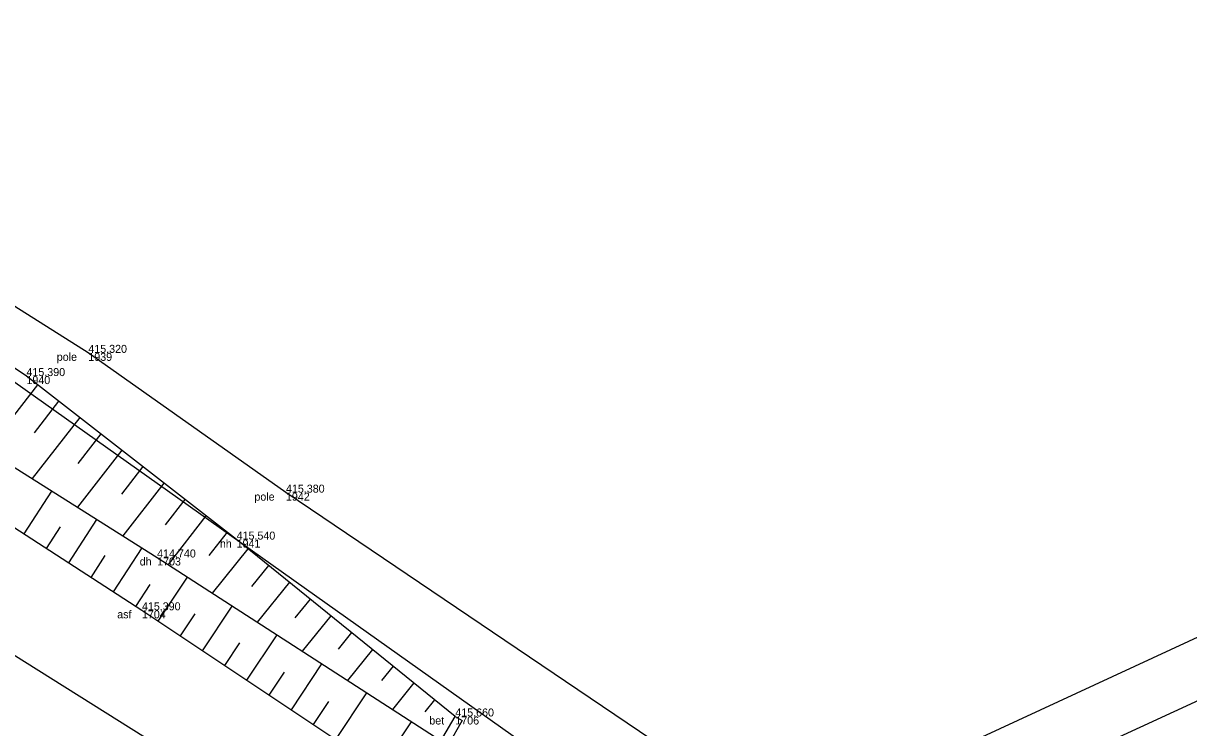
# Model space of a CAD drawing. Extents: x -747792 to -745414, y -1093712 to -1091463.
# Drawn here: x -746827.19 to -746783.49, y -1092351.91 to -1092325.51 of the extents above; entities that cross this region are included whole.
import ezdxf

# ---------------------------------------------------------------- set-up
doc = ezdxf.new("R2010")
doc.units = 0
for name, color, linetype in [('Hladina', 7, 'Continuous'), ('Nivelační značky_hrany', 7, 'Continuous'), ('Pracovní_bod JDTM STC_VC - výška', 7, 'Continuous'), ('Pracovní_bod PPBP', 7, 'Continuous'), ('Rozhraní ploch', 7, 'Continuous'), ('Stromy_porost', 7, 'Continuous'), ('Výškopis', 7, 'Continuous')]:
    doc.layers.add(name, color=color, linetype=linetype)

msp = doc.modelspace()

# ---------------------------------------------------------------- linework, layer by layer
at = {"layer": 'Hladina'}
for p, q in [((-746824.75, -1092337.86), (-746824.75, -1092337.86)), ((-746827.07, -1092338.73), (-746827.07, -1092338.73)), ((-746817.34, -1092343.1), (-746817.34, -1092343.1)), ((-746819.19, -1092344.86), (-746819.19, -1092344.86)), ((-746822.17, -1092345.53), (-746822.17, -1092345.53)), ((-746822.74, -1092347.51), (-746822.74, -1092347.51)), ((-746810.99, -1092351.49), (-746810.99, -1092351.49))]:
    msp.add_line(p, q, dxfattribs=at)
at = {"layer": 'Nivelační značky_hrany'}
for points in [[(-746887.66, -1092302.09), (-746880.53, -1092307.62), (-746872.41, -1092313.76), (-746861.83, -1092321.34), (-746850.87, -1092329.15), (-746834.21, -1092340.08), (-746822.74, -1092347.51), (-746812.918, -1092354.047)], [(-746812.04, -1092353.28), (-746810.99, -1092351.49), (-746810.73, -1092351.64), (-746811.762, -1092353.434), (-746812.04, -1092353.28)]]:
    msp.add_lwpolyline(points, dxfattribs=at)
at = {"layer": 'Pracovní_bod JDTM STC_VC - výška'}
msp.add_lwpolyline([(-746666.48, -1092509.53), (-746671.18, -1092501.38), (-746679.28, -1092488.1), (-746683.01, -1092480.66), (-746691.02, -1092465.89), (-746695.91, -1092457.38), (-746697.67, -1092451.5), (-746700.29, -1092444.13), (-746704.56, -1092439.88), (-746720.11, -1092421.5), (-746727.2, -1092412.89), (-746738.25, -1092401.15), (-746749.37, -1092389.72), (-746764.79, -1092376.86), (-746776.64, -1092368.43), (-746787.43, -1092361.47), (-746799.53, -1092355.13), (-746817.34, -1092343.1), (-746824.75, -1092337.86), (-746838.2, -1092329.38), (-746851.64, -1092319.28)], dxfattribs=at)
at = {"layer": 'Pracovní_bod PPBP'}
for points in [[(-746886.98, -1092300.01), (-746879.5, -1092306.35), (-746871.83, -1092312.38), (-746860.78, -1092320.38), (-746850.53, -1092327.24), (-746833.2, -1092338.57), (-746822.17, -1092345.53), (-746811.56, -1092352.38)], [(-746810.99, -1092351.49), (-746819.19, -1092344.86), (-746827.07, -1092338.73), (-746839.09, -1092330.7), (-746851.03, -1092322.46), (-746859.35, -1092317.66), (-746865.37, -1092313.34), (-746867.07, -1092310.73), (-746878.25, -1092302.71)], [(-746826.653, -1092339.055), (-746828.556, -1092341.501)], [(-746825.864, -1092339.669), (-746826.785, -1092340.853)], [(-746825.074, -1092340.283), (-746826.856, -1092342.573)], [(-746824.285, -1092340.897), (-746825.146, -1092342.003)], [(-746823.496, -1092341.511), (-746825.156, -1092343.646)], [(-746822.706, -1092342.125), (-746823.506, -1092343.153)], [(-746821.917, -1092342.739), (-746823.457, -1092344.718)], [(-746827.161, -1092344.646), (-746826.12, -1092343.038)], [(-746821.128, -1092343.353), (-746821.867, -1092344.303)], [(-746825.483, -1092345.733), (-746824.428, -1092344.105)], [(-746820.338, -1092343.967), (-746821.76, -1092345.794)], [(-746826.322, -1092345.19), (-746825.798, -1092344.381)], [(-746819.549, -1092344.581), (-746820.233, -1092345.46)], [(-746824.643, -1092346.277), (-746824.113, -1092345.458)], [(-746823.804, -1092346.821), (-746822.737, -1092345.172)], [(-746818.766, -1092345.203), (-746820.108, -1092346.862)], [(-746817.989, -1092345.831), (-746818.626, -1092346.619)], [(-746822.131, -1092347.916), (-746821.032, -1092346.265)], [(-746822.965, -1092347.364), (-746822.429, -1092346.537)], [(-746817.211, -1092346.46), (-746818.418, -1092347.953)], [(-746816.433, -1092347.089), (-746817.003, -1092347.793)], [(-746821.298, -1092348.47), (-746820.745, -1092347.638)], [(-746820.466, -1092349.024), (-746819.351, -1092347.35)], [(-746815.656, -1092347.718), (-746816.728, -1092349.044)], [(-746818.801, -1092350.132), (-746817.671, -1092348.435)], [(-746814.878, -1092348.346), (-746815.38, -1092348.968)], [(-746819.633, -1092349.578), (-746819.072, -1092348.735)], [(-746814.1, -1092348.975), (-746815.038, -1092350.135)], [(-746817.968, -1092350.686), (-746817.4, -1092349.832)], [(-746817.136, -1092351.24), (-746815.991, -1092349.52)], [(-746813.323, -1092349.604), (-746813.758, -1092350.142)], [(-746812.545, -1092350.233), (-746813.348, -1092351.226)], [(-746815.471, -1092352.348), (-746814.31, -1092350.604)], [(-746816.303, -1092351.794), (-746815.727, -1092350.928)], [(-746811.768, -1092350.861), (-746812.135, -1092351.316)], [(-746813.806, -1092353.457), (-746812.63, -1092351.689)]]:
    msp.add_lwpolyline(points, dxfattribs=at)
at = {"layer": 'Stromy_porost'}
for points in [[(-746863.04, -1092313.75), (-746801.85, -1092357.16)], [(-746879.52, -1092316.53), (-746809.3, -1092360.63)], [(-746801.85, -1092357.16), (-746759.4, -1092337.52)], [(-746758.85, -1092339.71), (-746799.83, -1092358.59)]]:
    msp.add_lwpolyline(points, dxfattribs=at)

# ---------------------------------------------------------------- texts
at = {"layer": 'Rozhraní ploch'}
for s, p in [(' pole', (-746826.044, -1092338.16)), ('1939', (-746824.75, -1092338.16)), ('1940', (-746827.07, -1092339.03)), (' pole', (-746818.634, -1092343.4)), ('1942', (-746817.34, -1092343.4)), (' hh', (-746819.929, -1092345.16)), ('1941', (-746819.19, -1092345.16)), (' dh', (-746822.935, -1092345.83)), ('1703', (-746822.17, -1092345.83)), (' asf', (-746823.777, -1092347.81)), ('1704', (-746822.74, -1092347.81)), (' bet', (-746812.076, -1092351.79)), ('1706', (-746810.99, -1092351.79))]:
    msp.add_text(s, height=0.3, dxfattribs=at).set_placement(p)
at = {"layer": 'Výškopis'}
for s, p in [('415,320', (-746824.75, -1092337.86)), ('415,390', (-746827.07, -1092338.73)), ('415,380', (-746817.34, -1092343.1)), ('415,540', (-746819.19, -1092344.86)), ('414,740', (-746822.17, -1092345.53)), ('415,390', (-746822.74, -1092347.51)), ('415,660', (-746810.99, -1092351.49))]:
    msp.add_text(s, height=0.3, dxfattribs=at).set_placement(p)

doc.saveas('drawing.dxf')
